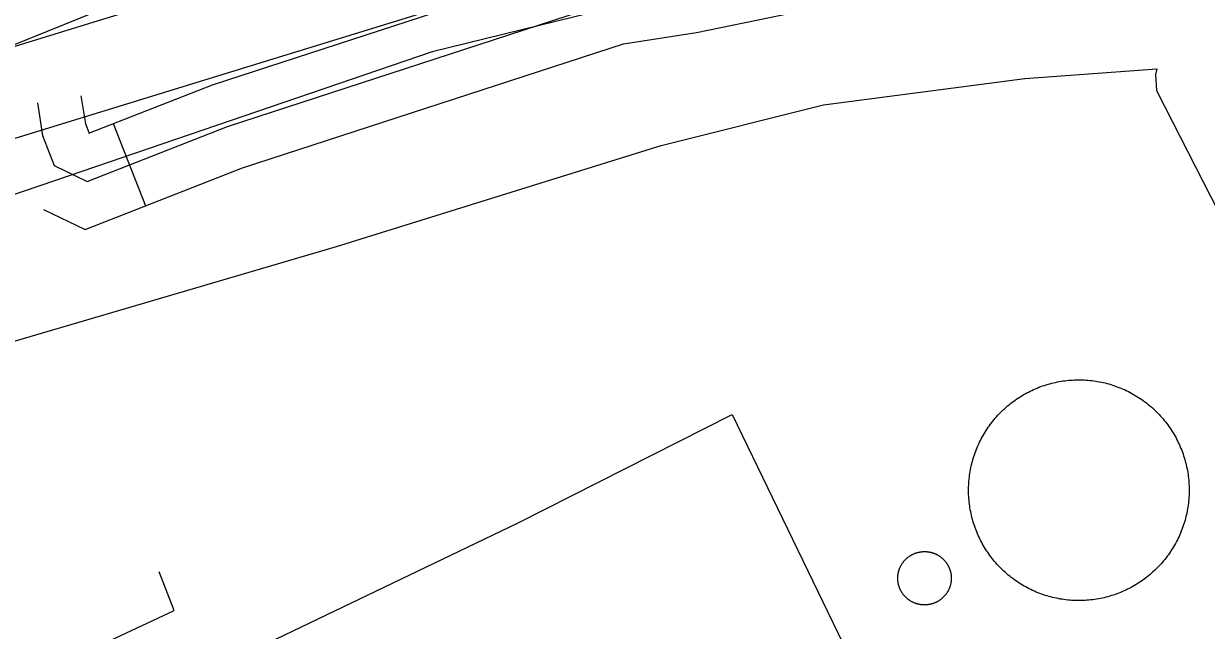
# Model space of a CAD drawing. Extents: x 3651524 to 3689615, y 505651 to 531377.
# Drawn here: x 3679359.2 to 3679761.2, y 516279.7 to 516485.7 of the extents above; entities that cross this region are included whole.
import ezdxf

# ---------------------------------------------------------------- set-up
doc = ezdxf.new("R2010")
doc.units = 0
for name, color, linetype in [('V-DOMW-TANK', 7, 'Continuous'), ('V-FLOD-BASE', 7, 'Continuous'), ('V-LEVE-TOET', 7, 'Continuous'), ('V-ROAD-CNTR', 7, 'Continuous'), ('V-SITE-OTLN', 7, 'Continuous'), ('V-SURV-LINE', 7, 'Continuous'), ('V-UTIL-LINE', 7, 'Continuous')]:
    doc.layers.add(name, color=color, linetype=linetype)

msp = doc.modelspace()

# ---------------------------------------------------------------- linework, layer by layer
at = {"layer": 'V-DOMW-TANK'}
for points in [[(3679685.621, 516346.473), (3679685.961, 516347.033), (3679686.309, 516347.586), (3679686.67, 516348.134), (3679687.036, 516348.673), (3679687.415, 516349.208), (3679687.802, 516349.736), (3679688.198, 516350.256), (3679688.603, 516350.77), (3679689.017, 516351.276), (3679689.441, 516351.776), (3679689.873, 516352.267), (3679690.311, 516352.751), (3679690.76, 516353.228), (3679691.216, 516353.695), (3679691.681, 516354.155), (3679692.154, 516354.608), (3679692.636, 516355.053), (3679693.123, 516355.487), (3679693.619, 516355.915), (3679694.122, 516356.333), (3679694.632, 516356.742), (3679695.15, 516357.141), (3679695.675, 516357.533), (3679696.207, 516357.916), (3679696.744, 516358.288), (3679697.287, 516358.651), (3679697.837, 516359.005), (3679698.395, 516359.349), (3679698.956, 516359.683), (3679699.525, 516360.007), (3679700.098, 516360.322), (3679700.676, 516360.627), (3679701.262, 516360.92), (3679701.852, 516361.205), (3679702.445, 516361.479), (3679703.043, 516361.741), (3679703.648, 516361.995), (3679704.256, 516362.237), (3679704.866, 516362.468), (3679705.483, 516362.69), (3679706.101, 516362.898), (3679706.726, 516363.101), (3679707.352, 516363.285), (3679707.981, 516363.464), (3679708.614, 516363.63), (3679709.249, 516363.787), (3679709.888, 516363.929), (3679710.529, 516364.062), (3679711.172, 516364.185), (3679711.815, 516364.295), (3679712.462, 516364.393), (3679713.111, 516364.482), (3679713.761, 516364.559), (3679714.412, 516364.625), (3679715.063, 516364.678), (3679715.717, 516364.721), (3679716.37, 516364.752), (3679717.023, 516364.772), (3679717.678, 516364.781), (3679718.334, 516364.776), (3679718.987, 516364.762), (3679719.64, 516364.735), (3679720.294, 516364.699), (3679720.945, 516364.651), (3679721.596, 516364.592), (3679722.248, 516364.518), (3679722.897, 516364.436), (3679723.544, 516364.342), (3679724.189, 516364.236), (3679724.832, 516364.119), (3679725.475, 516363.992), (3679726.114, 516363.853), (3679726.751, 516363.703), (3679727.384, 516363.541), (3679728.017, 516363.369), (3679728.643, 516363.185), (3679729.268, 516362.993), (3679729.891, 516362.786), (3679730.507, 516362.571), (3679731.122, 516362.343), (3679731.732, 516362.106), (3679732.336, 516361.858), (3679732.938, 516361.6), (3679733.534, 516361.332), (3679734.126, 516361.053), (3679734.712, 516360.762), (3679735.293, 516360.463), (3679735.871, 516360.154), (3679736.44, 516359.833), (3679737.005, 516359.503), (3679737.565, 516359.165), (3679738.118, 516358.815), (3679738.664, 516358.456), (3679739.205, 516358.088), (3679739.74, 516357.711), (3679740.268, 516357.324), (3679740.786, 516356.928), (3679741.302, 516356.521), (3679741.808, 516356.107), (3679742.31, 516355.685)], [(3679742.31, 516355.685), (3679742.799, 516355.253), (3679743.283, 516354.813), (3679743.76, 516354.364), (3679744.229, 516353.908), (3679744.688, 516353.443), (3679745.14, 516352.97), (3679745.585, 516352.49), (3679746.021, 516352.001), (3679746.447, 516351.505), (3679746.865, 516351.004), (3679747.274, 516350.494), (3679747.678, 516349.976), (3679748.067, 516349.451), (3679748.448, 516348.921), (3679748.82, 516348.382), (3679749.185, 516347.837), (3679749.537, 516347.289), (3679749.881, 516346.731), (3679750.217, 516346.168), (3679750.541, 516345.601), (3679750.856, 516345.03), (3679751.159, 516344.448), (3679751.454, 516343.864), (3679751.739, 516343.274), (3679752.011, 516342.681), (3679752.275, 516342.083), (3679752.527, 516341.478), (3679752.771, 516340.87), (3679753.002, 516340.26), (3679753.222, 516339.643), (3679753.432, 516339.023), (3679753.631, 516338.4), (3679753.817, 516337.774), (3679754, 516337.145), (3679754.164, 516336.512), (3679754.319, 516335.877), (3679754.463, 516335.238), (3679754.596, 516334.597), (3679754.719, 516333.954), (3679754.829, 516333.311), (3679754.928, 516332.664), (3679755.016, 516332.015), (3679755.093, 516331.365), (3679755.159, 516330.716), (3679755.212, 516330.063), (3679755.255, 516329.41), (3679755.286, 516328.756), (3679755.306, 516328.103), (3679755.315, 516327.45), (3679755.308, 516326.794), (3679755.296, 516326.141), (3679755.272, 516325.488), (3679755.233, 516324.834), (3679755.186, 516324.181), (3679755.124, 516323.53), (3679755.052, 516322.88), (3679754.971, 516322.231), (3679754.876, 516321.584), (3679754.772, 516320.937), (3679754.655, 516320.294), (3679754.526, 516319.653), (3679754.387, 516319.014), (3679754.235, 516318.377), (3679754.076, 516317.744), (3679753.904, 516317.111), (3679753.721, 516316.485), (3679753.527, 516315.86), (3679753.322, 516315.239), (3679753.105, 516314.621), (3679752.88, 516314.006), (3679752.642, 516313.396), (3679752.394, 516312.794), (3679752.136, 516312.19), (3679751.866, 516311.594), (3679751.587, 516311.002), (3679751.298, 516310.416), (3679750.997, 516309.835), (3679750.686, 516309.259), (3679750.369, 516308.688), (3679750.039, 516308.123), (3679749.699, 516307.563), (3679749.349, 516307.011), (3679748.99, 516306.464), (3679748.622, 516305.923), (3679748.245, 516305.389), (3679747.858, 516304.862), (3679747.461, 516304.342), (3679747.055, 516303.828), (3679746.641, 516303.322), (3679746.219, 516302.822), (3679745.787, 516302.331), (3679745.347, 516301.845), (3679744.898, 516301.372), (3679744.442, 516300.901), (3679743.977, 516300.441), (3679743.506, 516299.99), (3679743.022, 516299.546), (3679742.537, 516299.109), (3679742.041, 516298.683), (3679741.538, 516298.266)], [(3679685.119, 516308.995), (3679684.804, 516309.571), (3679684.499, 516310.148), (3679684.206, 516310.736), (3679683.921, 516311.322), (3679683.647, 516311.915), (3679683.385, 516312.516), (3679683.131, 516313.122), (3679682.889, 516313.726), (3679682.658, 516314.338), (3679682.437, 516314.955), (3679682.228, 516315.573), (3679682.027, 516316.196), (3679681.838, 516316.822), (3679681.662, 516317.453), (3679681.494, 516318.086), (3679681.341, 516318.721), (3679681.195, 516319.36), (3679681.062, 516319.999), (3679680.941, 516320.642), (3679680.831, 516321.287), (3679680.731, 516321.934), (3679680.642, 516322.581), (3679680.567, 516323.231), (3679680.501, 516323.882), (3679680.448, 516324.535), (3679680.405, 516325.187), (3679680.374, 516325.84), (3679680.354, 516326.495), (3679680.345, 516327.149), (3679680.348, 516327.802), (3679680.362, 516328.457), (3679680.389, 516329.11), (3679680.425, 516329.764), (3679680.475, 516330.415), (3679680.534, 516331.066), (3679680.606, 516331.718), (3679680.69, 516332.367), (3679680.784, 516333.014), (3679680.888, 516333.659), (3679681.005, 516334.302), (3679681.132, 516334.945), (3679681.271, 516335.584), (3679681.423, 516336.221), (3679681.582, 516336.854), (3679681.755, 516337.483), (3679681.939, 516338.114), (3679682.133, 516338.738), (3679682.34, 516339.359), (3679682.553, 516339.977), (3679682.781, 516340.59), (3679683.018, 516341.2), (3679683.266, 516341.806), (3679683.524, 516342.406), (3679683.792, 516343.002), (3679684.073, 516343.594), (3679684.362, 516344.182), (3679684.661, 516344.763), (3679684.972, 516345.339), (3679685.289, 516345.908), (3679685.621, 516346.473)], [(3679658.907, 516303.769), (3679659.018, 516303.879), (3679659.132, 516303.99), (3679659.249, 516304.098), (3679659.368, 516304.203), (3679659.487, 516304.307), (3679659.609, 516304.408), (3679659.732, 516304.508), (3679659.857, 516304.604), (3679659.984, 516304.7), (3679660.113, 516304.793), (3679660.244, 516304.883), (3679660.375, 516304.971), (3679660.509, 516305.057), (3679660.644, 516305.141), (3679660.777, 516305.223), (3679660.916, 516305.3), (3679661.055, 516305.376), (3679661.195, 516305.45), (3679661.338, 516305.522), (3679661.481, 516305.591), (3679661.625, 516305.659), (3679661.77, 516305.722), (3679661.916, 516305.786), (3679662.063, 516305.843), (3679662.208, 516305.898), (3679662.358, 516305.954), (3679662.512, 516306.005), (3679662.661, 516306.054), (3679662.813, 516306.099), (3679662.966, 516306.144), (3679663.12, 516306.183), (3679663.273, 516306.222), (3679663.429, 516306.257), (3679663.581, 516306.29), (3679663.74, 516306.318), (3679663.896, 516306.347), (3679664.052, 516306.372), (3679664.209, 516306.392), (3679664.367, 516306.413), (3679664.525, 516306.427), (3679664.682, 516306.439), (3679664.842, 516306.451), (3679665, 516306.46), (3679665.16, 516306.466), (3679665.317, 516306.468), (3679665.477, 516306.468), (3679665.635, 516306.466), (3679665.792, 516306.46), (3679665.952, 516306.451), (3679666.11, 516306.439), (3679666.268, 516306.425), (3679666.425, 516306.408), (3679666.583, 516306.388), (3679666.741, 516306.367), (3679666.898, 516306.341), (3679667.054, 516306.314), (3679667.21, 516306.283), (3679667.365, 516306.251), (3679667.517, 516306.214), (3679667.672, 516306.177), (3679667.826, 516306.134), (3679667.98, 516306.091), (3679668.131, 516306.044), (3679668.281, 516305.995), (3679668.432, 516305.944), (3679668.58, 516305.89), (3679668.729, 516305.833), (3679668.875, 516305.774), (3679669.022, 516305.712), (3679669.165, 516305.647), (3679669.311, 516305.579), (3679669.452, 516305.509), (3679669.593, 516305.438), (3679669.735, 516305.364), (3679669.872, 516305.286), (3679670.009, 516305.208), (3679670.146, 516305.126), (3679670.28, 516305.042), (3679670.413, 516304.956), (3679670.544, 516304.866), (3679670.675, 516304.776), (3679670.802, 516304.68), (3679670.929, 516304.588), (3679671.054, 516304.489), (3679671.177, 516304.391), (3679671.299, 516304.289), (3679671.418, 516304.184), (3679671.535, 516304.078), (3679671.652, 516303.971), (3679671.766, 516303.861), (3679671.877, 516303.748), (3679671.988, 516303.635), (3679672.096, 516303.517), (3679672.203, 516303.402), (3679672.305, 516303.281), (3679672.407, 516303.162), (3679672.508, 516303.037), (3679672.604, 516302.912), (3679672.7, 516302.786), (3679672.792, 516302.659)], [(3679741.538, 516298.266), (3679741.028, 516297.856), (3679740.51, 516297.455), (3679739.985, 516297.063), (3679739.455, 516296.682), (3679738.916, 516296.31), (3679738.374, 516295.945), (3679737.823, 516295.593), (3679737.266, 516295.249), (3679736.7, 516294.915), (3679736.137, 516294.589), (3679735.562, 516294.276), (3679734.982, 516293.971), (3679734.398, 516293.676), (3679733.811, 516293.393), (3679733.215, 516293.119), (3679732.619, 516292.855), (3679732.012, 516292.603), (3679731.404, 516292.361), (3679730.792, 516292.13), (3679730.177, 516291.909), (3679729.557, 516291.698), (3679728.934, 516291.499), (3679728.308, 516291.311), (3679727.677, 516291.134), (3679727.046, 516290.966), (3679726.409, 516290.811), (3679725.772, 516290.667), (3679725.133, 516290.534), (3679724.488, 516290.414), (3679723.843, 516290.303), (3679723.196, 516290.203), (3679722.549, 516290.115), (3679721.899, 516290.041), (3679721.248, 516289.973), (3679720.595, 516289.922), (3679719.942, 516289.877), (3679719.29, 516289.846), (3679718.635, 516289.826), (3679717.982, 516289.818), (3679717.326, 516289.82), (3679716.673, 516289.836), (3679716.02, 516289.859), (3679715.366, 516289.897), (3679714.713, 516289.947), (3679714.062, 516290.008), (3679713.41, 516290.078), (3679712.763, 516290.162), (3679712.116, 516290.256), (3679711.469, 516290.36), (3679710.826, 516290.477), (3679710.185, 516290.604), (3679709.546, 516290.745), (3679708.911, 516290.895), (3679708.274, 516291.057), (3679707.643, 516291.229), (3679707.015, 516291.413), (3679706.39, 516291.605), (3679705.769, 516291.81), (3679705.153, 516292.027), (3679704.539, 516292.253), (3679703.93, 516292.49), (3679703.322, 516292.738), (3679702.722, 516292.996), (3679702.126, 516293.266), (3679701.534, 516293.545), (3679700.948, 516293.834), (3679700.365, 516294.135), (3679699.789, 516294.444), (3679699.216, 516294.763), (3679698.655, 516295.093), (3679698.093, 516295.433), (3679697.541, 516295.783), (3679696.994, 516296.142), (3679696.453, 516296.508), (3679695.918, 516296.887), (3679695.392, 516297.274), (3679694.872, 516297.67), (3679694.358, 516298.075), (3679693.852, 516298.491), (3679693.352, 516298.913), (3679692.861, 516299.345), (3679692.375, 516299.785), (3679691.9, 516300.232), (3679691.431, 516300.688), (3679690.971, 516301.153), (3679690.518, 516301.626), (3679690.076, 516302.108), (3679689.639, 516302.595), (3679689.213, 516303.091), (3679688.793, 516303.594), (3679688.384, 516304.104), (3679687.985, 516304.621), (3679687.593, 516305.147), (3679687.21, 516305.677), (3679686.838, 516306.216), (3679686.475, 516306.759), (3679686.121, 516307.31), (3679685.777, 516307.867), (3679685.443, 516308.428), (3679685.119, 516308.995)], [(3679656.613, 516294.999), (3679656.572, 516295.153), (3679656.535, 516295.306), (3679656.499, 516295.46), (3679656.466, 516295.618), (3679656.437, 516295.771), (3679656.408, 516295.927), (3679656.384, 516296.082), (3679656.363, 516296.238), (3679656.345, 516296.396), (3679656.329, 516296.553), (3679656.314, 516296.711), (3679656.304, 516296.867), (3679656.296, 516297.027), (3679656.29, 516297.184), (3679656.288, 516297.342), (3679656.288, 516297.502), (3679656.292, 516297.659), (3679656.296, 516297.817), (3679656.304, 516297.975), (3679656.316, 516298.132), (3679656.331, 516298.29), (3679656.347, 516298.45), (3679656.368, 516298.603), (3679656.39, 516298.761), (3679656.415, 516298.917), (3679656.443, 516299.072), (3679656.474, 516299.228), (3679656.507, 516299.382), (3679656.542, 516299.537), (3679656.581, 516299.689), (3679656.621, 516299.843), (3679656.667, 516299.994), (3679656.714, 516300.146), (3679656.763, 516300.295), (3679656.814, 516300.445), (3679656.869, 516300.594), (3679656.927, 516300.742), (3679656.986, 516300.887), (3679657.047, 516301.034), (3679657.113, 516301.178), (3679657.181, 516301.321), (3679657.25, 516301.462), (3679657.322, 516301.604), (3679657.398, 516301.743), (3679657.473, 516301.882), (3679657.553, 516302.018), (3679657.635, 516302.155), (3679657.719, 516302.288), (3679657.807, 516302.421), (3679657.895, 516302.552), (3679657.987, 516302.681), (3679658.08, 516302.808), (3679658.176, 516302.935), (3679658.272, 516303.06), (3679658.375, 516303.181), (3679658.477, 516303.304), (3679658.581, 516303.422), (3679658.688, 516303.539), (3679658.796, 516303.654), (3679658.907, 516303.769)], [(3679672.792, 516302.659), (3679672.885, 516302.527), (3679672.973, 516302.396), (3679673.059, 516302.263), (3679673.143, 516302.13), (3679673.225, 516301.995), (3679673.302, 516301.858), (3679673.38, 516301.718), (3679673.454, 516301.581), (3679673.526, 516301.438), (3679673.595, 516301.297), (3679673.663, 516301.153), (3679673.726, 516301.008), (3679673.788, 516300.862), (3679673.847, 516300.717), (3679673.905, 516300.568), (3679673.958, 516300.42), (3679674.009, 516300.266), (3679674.058, 516300.117), (3679674.103, 516299.967), (3679674.148, 516299.816), (3679674.189, 516299.662), (3679674.226, 516299.509), (3679674.263, 516299.355), (3679674.296, 516299.199), (3679674.324, 516299.044), (3679674.351, 516298.89), (3679674.376, 516298.733), (3679674.398, 516298.577), (3679674.417, 516298.417), (3679674.433, 516298.261), (3679674.447, 516298.104), (3679674.457, 516297.946), (3679674.468, 516297.788), (3679674.472, 516297.631), (3679674.474, 516297.473), (3679674.474, 516297.317), (3679674.47, 516297.158), (3679674.468, 516296.998), (3679674.455, 516296.84), (3679674.445, 516296.682), (3679674.431, 516296.525), (3679674.414, 516296.369), (3679674.394, 516296.213), (3679674.371, 516296.054), (3679674.349, 516295.898), (3679674.316, 516295.742), (3679674.29, 516295.585), (3679674.255, 516295.433), (3679674.22, 516295.28), (3679674.181, 516295.126), (3679674.14, 516294.972), (3679674.095, 516294.821), (3679674.048, 516294.669), (3679673.999, 516294.52), (3679673.948, 516294.37), (3679673.892, 516294.221), (3679673.835, 516294.073), (3679673.776, 516293.928), (3679673.714, 516293.782), (3679673.649, 516293.637), (3679673.581, 516293.494), (3679673.513, 516293.352), (3679673.44, 516293.211), (3679673.362, 516293.072), (3679673.288, 516292.935), (3679673.208, 516292.797), (3679673.126, 516292.662), (3679673.042, 516292.527), (3679672.954, 516292.394), (3679672.866, 516292.265), (3679672.774, 516292.136), (3679672.682, 516292.009), (3679672.586, 516291.882), (3679672.487, 516291.757), (3679672.387, 516291.634), (3679672.285, 516291.513), (3679672.18, 516291.395), (3679672.074, 516291.276), (3679671.965, 516291.161), (3679671.854, 516291.046), (3679671.742, 516290.936), (3679671.629, 516290.825), (3679671.512, 516290.719), (3679671.394, 516290.612), (3679671.277, 516290.51), (3679671.152, 516290.407), (3679671.029, 516290.309), (3679670.904, 516290.211), (3679670.777, 516290.117), (3679670.648, 516290.024), (3679670.517, 516289.932), (3679670.386, 516289.844), (3679670.253, 516289.758), (3679670.118, 516289.674), (3679669.983, 516289.594), (3679669.845, 516289.514), (3679669.706, 516289.439), (3679669.565, 516289.365), (3679669.424, 516289.295), (3679669.28, 516289.224)], [(3679669.28, 516289.224), (3679669.137, 516289.158), (3679668.991, 516289.093), (3679668.846, 516289.031), (3679668.699, 516288.972), (3679668.551, 516288.916), (3679668.402, 516288.863), (3679668.25, 516288.812), (3679668.101, 516288.763), (3679667.949, 516288.716), (3679667.795, 516288.673), (3679667.642, 516288.632), (3679667.49, 516288.595), (3679667.333, 516288.558), (3679667.179, 516288.527), (3679667.021, 516288.497), (3679666.866, 516288.47), (3679666.71, 516288.445), (3679666.552, 516288.423), (3679666.395, 516288.404), (3679666.235, 516288.388), (3679666.079, 516288.374), (3679665.919, 516288.363), (3679665.762, 516288.355), (3679665.602, 516288.349), (3679665.444, 516288.347), (3679665.285, 516288.347), (3679665.127, 516288.351), (3679664.967, 516288.357), (3679664.809, 516288.366), (3679664.652, 516288.376), (3679664.494, 516288.39), (3679664.336, 516288.406), (3679664.177, 516288.427), (3679664.021, 516288.45), (3679663.863, 516288.474), (3679663.708, 516288.501), (3679663.554, 516288.531), (3679663.396, 516288.564), (3679663.243, 516288.601), (3679663.089, 516288.64), (3679662.935, 516288.681), (3679662.782, 516288.724), (3679662.63, 516288.771), (3679662.481, 516288.82), (3679662.331, 516288.871), (3679662.182, 516288.927), (3679662.03, 516288.982), (3679661.887, 516289.041), (3679661.739, 516289.105), (3679661.596, 516289.168), (3679661.451, 516289.236), (3679661.309, 516289.306), (3679661.168, 516289.377), (3679661.027, 516289.451), (3679660.889, 516289.529), (3679660.752, 516289.609), (3679660.615, 516289.691), (3679660.482, 516289.775), (3679660.349, 516289.859), (3679660.218, 516289.949), (3679660.087, 516290.041), (3679659.96, 516290.133), (3679659.833, 516290.227), (3679659.708, 516290.325), (3679659.585, 516290.426), (3679659.462, 516290.528), (3679659.343, 516290.631), (3679659.227, 516290.737), (3679659.108, 516290.846), (3679658.995, 516290.954), (3679658.885, 516291.067), (3679658.774, 516291.182), (3679658.665, 516291.296), (3679658.559, 516291.415), (3679658.456, 516291.534), (3679658.354, 516291.655), (3679658.254, 516291.778), (3679658.157, 516291.902), (3679658.061, 516292.029), (3679657.969, 516292.158), (3679657.877, 516292.287), (3679657.789, 516292.419), (3679657.703, 516292.552), (3679657.617, 516292.685), (3679657.537, 516292.822), (3679657.459, 516292.959), (3679657.381, 516293.096), (3679657.308, 516293.236), (3679657.236, 516293.377), (3679657.166, 516293.52), (3679657.099, 516293.664), (3679657.035, 516293.807), (3679656.974, 516293.952), (3679656.914, 516294.1), (3679656.857, 516294.247), (3679656.804, 516294.397), (3679656.755, 516294.546), (3679656.703, 516294.696), (3679656.656, 516294.847), (3679656.613, 516294.999)]]:
    msp.add_lwpolyline(points, dxfattribs=at)
at = {"layer": 'V-FLOD-BASE'}
msp.add_lwpolyline([(3679412.111, 516501.245), (3679333.39, 516469.48), (3679236.19, 516441.535)], dxfattribs=at)
at = {"layer": 'V-LEVE-TOET'}
msp.add_lwpolyline([(3679963.539, 516646.786), (3679853.426, 516596.002), (3679811.981, 516575.145), (3679796.84, 516568.88), (3679788.423, 516565.54), (3679778.674, 516561.667), (3679760.756, 516554.937), (3679759.511, 516554.47), (3679748.37, 516547.638), (3679734.179, 516538.355), (3679720.042, 516532.075), (3679691.841, 516524.027), (3679677.777, 516522.255), (3679637.483, 516510.399), (3679498.078, 516476.145), (3679365.003, 516430.757), (3679321.151, 516415.954), (3679301.541, 516412.272), (3679276.396, 516407.178), (3679220.518, 516392.576), (3679168.165, 516378.918), (3679091.619, 516357.141), (3679000.426, 516328.594)], dxfattribs=at)
at = {"layer": 'V-ROAD-CNTR'}
msp.add_line((3679389.675, 516451.763), (3679400.611, 516423.827), dxfattribs=at)
for points in [[(3679363.868, 516458.851), (3679365.629, 516447.719), (3679369.614, 516437.582), (3679380.764, 516432.166), (3679428.48, 516450.846), (3679559.535, 516493.493), (3679585.262, 516497.517), (3679618.159, 516504.281), (3679665.415, 516509.101), (3679699.296, 516518.095), (3679728.974, 516525.841), (3679748.738, 516539.007), (3679763.038, 516560.573), (3679771.649, 516580.64), (3679777.784, 516601.196)], [(3679378.684, 516461.195), (3679380.189, 516451.682), (3679381.433, 516448.517), (3679381.411, 516448.528), (3679423.421, 516464.974), (3679556.033, 516508.128), (3679582.591, 516512.282), (3679615.882, 516519.127), (3679662.713, 516523.903), (3679695.478, 516532.601), (3679722.752, 516539.719), (3679737.907, 516549.815), (3679749.788, 516567.733), (3679757.523, 516585.759), (3679759.423, 516592.125)], [(3679365.998, 516422.663), (3679380.117, 516415.804), (3679433.539, 516436.718), (3679563.037, 516478.858), (3679587.933, 516482.752), (3679620.436, 516489.435), (3679668.117, 516494.299), (3679703.114, 516503.589), (3679735.195, 516511.963), (3679759.569, 516528.199), (3679772.831, 516548.2)]]:
    msp.add_lwpolyline(points, dxfattribs=at)
at = {"layer": 'V-SITE-OTLN'}
msp.add_lwpolyline([(3678936.16, 516262.94), (3679022.235, 516285.601), (3679100.268, 516307.729), (3679297.316, 516360.67), (3679465.521, 516410.078), (3679575.891, 516444.386), (3679631.021, 516458.194), (3679699.459, 516467.09), (3679744.372, 516470.357), (3679743.838, 516468.454), (3679744.245, 516462.99), (3679812.966, 516328.611), (3679905.744, 516151.649)], dxfattribs=at)
at = {"layer": 'V-SURV-LINE'}
for points in [[(3678910.395, 516341.149), (3679577.297, 516546.099)], [(3679586.124, 516517.427), (3678919.222, 516312.477)]]:
    msp.add_lwpolyline(points, dxfattribs=at)
at = {"layer": 'V-UTIL-LINE'}
for points in [[(3679257.409, 516234.261), (3679320.762, 516262.675), (3679337.162, 516225.068), (3679527.321, 516316.204), (3679599.986, 516352.978)], [(3679599.986, 516352.978), (3679682.295, 516183.27), (3679627.562, 516161.263), (3679630.063, 516154.017), (3679463.028, 516074.935), (3679406.288, 516050.341)], [(3679327.319, 516247.639), (3679410.309, 516286.416), (3679405.289, 516299.599)]]:
    msp.add_lwpolyline(points, dxfattribs=at)

doc.saveas('drawing.dxf')
